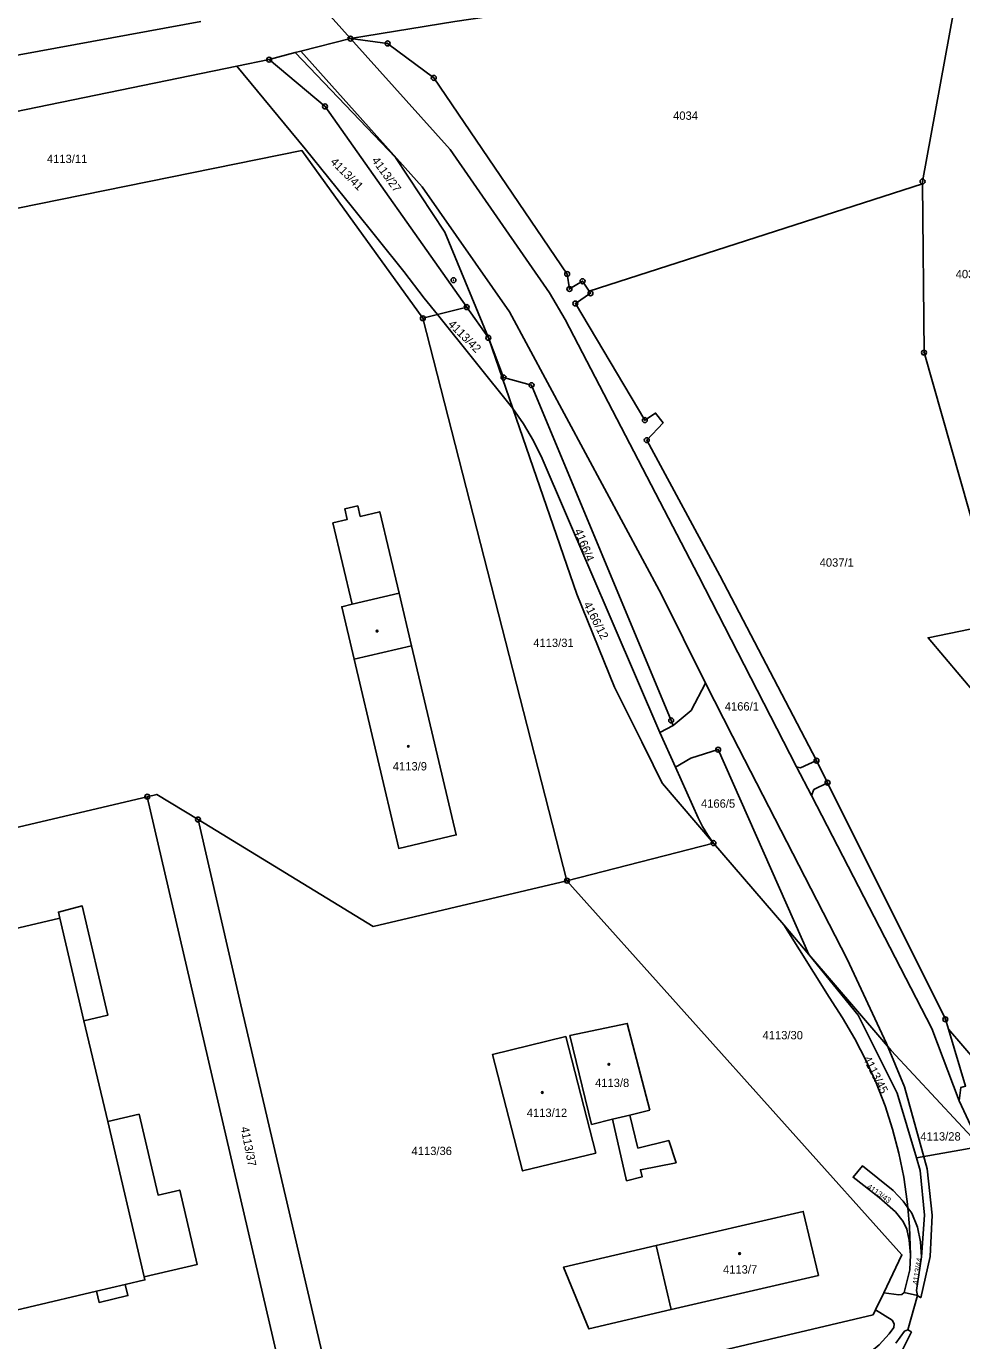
# Model space of a CAD drawing. Extents: x -733394 to -722299, y -1082822 to -1075049.
# Drawn here: x -727836.8 to -727646.4, y -1080725.9 to -1080458.3 of the extents above; entities that cross this region are included whole.
import ezdxf

# ---------------------------------------------------------------- set-up
doc = ezdxf.new("R2010")
doc.units = 0
for name, color, linetype in [('Hranice parcel', 7, 'Continuous'), ('Parcelní čísla', 7, 'Continuous'), ('Vnitřní kresba', 7, 'Continuous'), ('Značky bodu BP', 7, 'Continuous'), ('Značky budov', 7, 'Continuous')]:
    doc.layers.add(name, color=color, linetype=linetype)

msp = doc.modelspace()

# ---------------------------------------------------------------- linework, layer by layer
at = {"layer": 'Hranice parcel'}
for p, q in [((-727777.83, -1080452.84), (-727770.78, -1080460.81)), ((-727782.05, -1080463.66), (-727787.32, -1080465.09)), ((-727793.91, -1080466.44), (-727787.32, -1080465.09)), ((-727722.22, -1080512.21), (-727654.33, -1080490.37)), ((-727756.05, -1080517.75), (-727753.09, -1080516.99)), ((-727753.09, -1080516.99), (-727747.12, -1080515.46)), ((-727737.73, -1080536.14), (-727753.09, -1080516.99)), ((-727747.12, -1080515.46), (-727742.71, -1080521.71)), ((-727726.71, -1080632.23), (-727756.05, -1080517.75)), ((-727742.71, -1080521.71), (-727737.73, -1080536.14)), ((-727707.81, -1080602.06), (-727704.65, -1080609.1)), ((-727917.27, -1080639.88), (-727812.13, -1080615.13)), ((-727781.26, -1080748.19), (-727812.13, -1080615.13)), ((-727696.88, -1080624.58), (-727726.71, -1080632.23)), ((-727682.6, -1080641.25), (-727696.88, -1080624.58)), ((-727682.6, -1080641.25), (-727677.46, -1080647.25)), ((-727649.07, -1080662.47), (-727636.81, -1080676.74)), ((-727655.59, -1080688.67), (-727642.52, -1080686.38)), ((-727662.24, -1080716.12), (-727663.89, -1080719.58)), ((-727655.37, -1080716.7), (-727658.08, -1080716.08))]:
    msp.add_line(p, q, dxfattribs=at)
for points in [[(-727647.14, -1080450.53), (-727654.27, -1080447.19), (-727677.62, -1080445.84), (-727706.44, -1080447.82), (-727731.33, -1080454.67), (-727749.56, -1080457.31), (-727770.78, -1080460.81)], [(-727654.33, -1080490.37), (-727654.33, -1080489.88), (-727647.14, -1080450.53)], [(-727801.26, -1080457.34), (-727856.38, -1080467.43), (-727873.52, -1080453.02)], [(-727770.78, -1080460.81), (-727780.87, -1080463.36), (-727782.05, -1080463.66)], [(-727770.78, -1080460.81), (-727763.21, -1080461.79), (-727753.82, -1080468.81), (-727726.67, -1080508.74), (-727726.21, -1080511.77), (-727723.53, -1080510.2), (-727722.22, -1080512.21)], [(-727742.71, -1080521.71), (-727751.56, -1080500.2), (-727761.64, -1080485.02), (-727782.05, -1080463.66)], [(-727793.91, -1080466.44), (-727877.42, -1080483.56), (-727881.9, -1080495.48), (-727885.4, -1080485.37), (-727888.47, -1080485.9)], [(-727753.09, -1080516.99), (-727755.76, -1080513.66), (-727759.89, -1080508.25), (-727770.34, -1080495.19), (-727780.01, -1080483.23), (-727793.91, -1080466.44)], [(-727787.32, -1080465.09), (-727775.95, -1080474.61), (-727747.12, -1080515.46)], [(-727756.05, -1080517.75), (-727780.66, -1080483.59), (-727883.3, -1080504.41)], [(-727627.85, -1080576.14), (-727639.37, -1080576.28), (-727654.04, -1080524.73), (-727654.33, -1080490.37)], [(-727722.22, -1080512.21), (-727721.93, -1080512.66), (-727725, -1080514.74), (-727710.86, -1080538.47), (-727708.68, -1080537.04), (-727707.16, -1080539.06), (-727710.47, -1080542.55), (-727695.61, -1080570.11), (-727675.93, -1080607.79), (-727673.67, -1080612.28), (-727649.69, -1080660.45), (-727649.07, -1080662.47)], [(-727742.71, -1080521.71), (-727739.61, -1080529.81), (-727733.92, -1080531.36), (-727705.5, -1080599.61), (-727705.08, -1080600.67), (-727707.81, -1080602.06)], [(-727696.88, -1080624.58), (-727707.25, -1080612.48), (-727707.85, -1080611.27), (-727709.16, -1080608.65), (-727711.5, -1080603.95), (-727717.04, -1080592.85), (-727724.71, -1080573.9), (-727737.73, -1080536.14)], [(-727737.73, -1080536.14), (-727735.54, -1080539.24), (-727733.51, -1080542.67), (-727731.77, -1080546.3), (-727707.81, -1080602.06)], [(-727770.42, -1080575.97), (-727774.34, -1080559.39), (-727771.43, -1080558.7), (-727771.93, -1080556.56), (-727769.31, -1080555.94), (-727768.8, -1080558.08), (-727764.82, -1080557.13), (-727760.89, -1080573.71), (-727758.36, -1080584.4), (-727749.24, -1080622.91), (-727760.95, -1080625.68), (-727770.02, -1080587.17), (-727772.56, -1080576.47), (-727770.42, -1080575.97)], [(-727622.19, -1080612.93), (-727633.23, -1080606.43), (-727653.22, -1080582.79), (-727627.54, -1080577.49)], [(-727704.65, -1080609.1), (-727701.47, -1080607.3), (-727695.93, -1080605.56), (-727677.46, -1080647.25)], [(-727704.65, -1080609.1), (-727700.03, -1080619.47), (-727699.1, -1080621.22), (-727698.05, -1080622.94), (-727696.88, -1080624.58)], [(-727812.13, -1080615.13), (-727810.19, -1080614.67), (-727801.81, -1080619.79)], [(-727801.81, -1080619.79), (-727793.06, -1080657.5), (-727774.93, -1080735.43)], [(-727801.81, -1080619.79), (-727766.16, -1080641.56), (-727726.71, -1080632.23)], [(-727726.71, -1080632.23), (-727658.53, -1080708.37), (-727662.24, -1080716.12)], [(-727850.06, -1080722.32), (-727822.47, -1080715.82), (-727821.94, -1080718.07), (-727816.08, -1080716.69), (-727816.61, -1080714.44), (-727812.6, -1080713.5), (-727812.75, -1080712.87), (-727801.99, -1080710.37), (-727805.52, -1080695.23), (-727809.94, -1080696.23), (-727813.81, -1080679.78), (-727820.19, -1080681.28), (-727825.02, -1080660.74), (-727820.16, -1080659.59), (-727825.36, -1080637.37), (-727830.23, -1080638.64), (-727829.94, -1080639.86), (-727886.16, -1080653.1), (-727868.82, -1080726.74), (-727853.28, -1080722.98)], [(-727657.33, -1080698.8), (-727657.44, -1080697.56), (-727658.16, -1080692.59), (-727659.15, -1080687.69), (-727660.42, -1080682.85), (-727661.96, -1080678.08), (-727663.75, -1080673.41), (-727665.78, -1080668.9), (-727668.09, -1080664.45), (-727670.66, -1080660.16), (-727673.32, -1080655.94), (-727682.6, -1080641.25)], [(-727677.46, -1080647.25), (-727667.45, -1080659.64), (-727659.49, -1080675.51), (-727655.59, -1080688.67)], [(-727642.52, -1080686.38), (-727660.7, -1080666.8), (-727662.63, -1080664.55), (-727677.46, -1080647.25)], [(-727709.82, -1080678.95), (-727714.44, -1080661.3), (-727726.12, -1080663.77), (-727721.71, -1080681.85), (-727717.42, -1080680.8), (-727714.59, -1080693.31), (-727711.41, -1080692.55), (-727711.76, -1080691.09), (-727704.5, -1080689.65), (-727706, -1080685.14), (-727712.27, -1080686.67), (-727713.91, -1080679.95), (-727709.82, -1080678.95)], [(-727720.81, -1080687.67), (-727726.91, -1080663.96), (-727741.84, -1080667.6), (-727735.75, -1080691.31), (-727720.81, -1080687.67)], [(-727642.52, -1080686.38), (-727646.88, -1080677.07), (-727646.51, -1080674.33), (-727645.56, -1080674.05), (-727649.07, -1080662.47)], [(-727655.59, -1080688.67), (-727654.85, -1080691.21), (-727653.97, -1080700.35), (-727654.54, -1080708.78)], [(-727656.76, -1080708.4), (-727657.05, -1080705.44), (-727657.56, -1080703.18), (-727658.27, -1080701.62), (-727659.82, -1080699.65), (-727663.18, -1080696.73), (-727668.46, -1080692.6), (-727666.53, -1080690.26), (-727660.35, -1080695.32), (-727658.27, -1080697.48), (-727657.33, -1080698.8)], [(-727656.76, -1080708.4), (-727656.85, -1080706.54), (-727657.01, -1080702.6), (-727657.33, -1080698.8)], [(-727654.54, -1080708.78), (-727654.75, -1080705.76), (-727655.39, -1080702.75), (-727656.52, -1080699.95), (-727657.33, -1080698.8)], [(-727675.54, -1080712.61), (-727705.51, -1080719.52), (-727722.25, -1080723.49), (-727727.39, -1080710.89), (-727708.53, -1080706.49), (-727678.61, -1080699.57), (-727675.54, -1080712.61)], [(-727658.08, -1080716.08), (-727656.93, -1080711.43), (-727656.76, -1080708.4)], [(-727654.54, -1080708.78), (-727655.57, -1080715.69), (-727655.37, -1080716.7)], [(-727658.08, -1080716.08), (-727658.58, -1080716.49), (-727659.16, -1080716.54), (-727662.24, -1080716.12)], [(-727659.79, -1080726.38), (-727658.02, -1080723.92), (-727657.34, -1080723.65), (-727655.37, -1080716.7)], [(-727663.89, -1080719.58), (-727664.39, -1080720.63), (-727758.04, -1080742.72)], [(-727663.89, -1080719.58), (-727660.55, -1080721.71), (-727660.12, -1080722.48), (-727660.19, -1080723.19), (-727661.15, -1080724.51), (-727663.18, -1080726.75), (-727664.71, -1080728.04), (-727666.43, -1080729.13), (-727668.28, -1080729.86), (-727670.19, -1080730.39), (-727717.3, -1080741.4), (-727756.21, -1080750.58)]]:
    msp.add_lwpolyline(points, dxfattribs=at)
at = {"layer": 'Vnitřní kresba'}
for p, q in [((-727770.78, -1080460.81), (-727750.5, -1080483.41)), ((-727756.16, -1080490.99), (-727780.87, -1080463.36)), ((-727730.29, -1080512.59), (-727750.5, -1080483.41)), ((-727756.16, -1080490.99), (-727738.42, -1080516.41)), ((-727727.07, -1080518.02), (-727730.29, -1080512.59)), ((-727738.42, -1080516.41), (-727707.48, -1080574)), ((-727727.07, -1080518.02), (-727699.94, -1080570.19)), ((-727699.94, -1080570.19), (-727679.97, -1080609.08)), ((-727770.42, -1080575.97), (-727760.89, -1080573.71)), ((-727707.48, -1080574), (-727698.5, -1080591.99)), ((-727770.02, -1080587.17), (-727758.36, -1080584.4)), ((-727698.5, -1080591.99), (-727701.43, -1080597.6)), ((-727692.99, -1080602.82), (-727698.5, -1080591.99)), ((-727701.43, -1080597.6), (-727705.08, -1080600.67)), ((-727669.65, -1080648.23), (-727692.99, -1080602.82)), ((-727675.93, -1080607.79), (-727679.15, -1080609.29)), ((-727679.15, -1080609.29), (-727679.97, -1080609.08)), ((-727676.95, -1080614.89), (-727679.97, -1080609.08)), ((-727676.95, -1080614.89), (-727676.44, -1080613.68)), ((-727676.44, -1080613.68), (-727673.67, -1080612.28)), ((-727652.44, -1080662.34), (-727676.95, -1080614.89)), ((-727829.94, -1080639.86), (-727825.02, -1080660.74)), ((-727669.65, -1080648.23), (-727661.67, -1080665.36)), ((-727646.88, -1080677.07), (-727652.44, -1080662.34)), ((-727661.67, -1080665.36), (-727658, -1080674.21)), ((-727658, -1080674.21), (-727653.38, -1080690.87)), ((-727717.42, -1080680.8), (-727713.91, -1080679.95)), ((-727820.19, -1080681.28), (-727812.75, -1080712.87)), ((-727652.39, -1080700.32), (-727653.38, -1080690.87)), ((-727652.77, -1080708.75), (-727652.39, -1080700.32)), ((-727705.51, -1080719.52), (-727708.53, -1080706.49)), ((-727654.66, -1080717.18), (-727652.77, -1080708.75)), ((-727816.61, -1080714.44), (-727822.47, -1080715.82)), ((-727655.37, -1080716.7), (-727654.66, -1080717.18)), ((-727656.6, -1080724.06), (-727661.2, -1080733.33)), ((-727657.34, -1080723.65), (-727656.6, -1080724.06))]:
    msp.add_line(p, q, dxfattribs=at)
at = {"layer": 'Značky bodu BP'}
for centre, radius in [((-727770.78, -1080460.81), 0.5), ((-727770.78, -1080460.81), 0.0303), ((-727763.21, -1080461.79), 0.5), ((-727763.21, -1080461.79), 0.0303), ((-727787.32, -1080465.09), 0.5), ((-727787.32, -1080465.09), 0.0303), ((-727753.82, -1080468.81), 0.5), ((-727753.82, -1080468.81), 0.0303), ((-727775.95, -1080474.61), 0.5), ((-727775.95, -1080474.61), 0.0303), ((-727654.33, -1080489.88), 0.5), ((-727654.33, -1080489.88), 0.0303), ((-727726.67, -1080508.74), 0.5), ((-727726.67, -1080508.74), 0.0303), ((-727749.8, -1080509.99), 0.5), ((-727749.8, -1080509.99), 0.0303), ((-727726.21, -1080511.77), 0.5), ((-727726.21, -1080511.77), 0.0303), ((-727723.53, -1080510.2), 0.5), ((-727723.53, -1080510.2), 0.0303), ((-727725, -1080514.74), 0.5), ((-727725, -1080514.74), 0.0303), ((-727721.93, -1080512.66), 0.5), ((-727721.93, -1080512.66), 0.0303), ((-727756.05, -1080517.75), 0.5), ((-727747.12, -1080515.46), 0.5), ((-727747.12, -1080515.46), 0.0303), ((-727756.05, -1080517.75), 0.0303), ((-727742.71, -1080521.71), 0.5), ((-727742.71, -1080521.71), 0.0303), ((-727654.04, -1080524.73), 0.5), ((-727654.04, -1080524.73), 0.0303), ((-727739.61, -1080529.81), 0.5), ((-727739.61, -1080529.81), 0.0303), ((-727733.92, -1080531.36), 0.5), ((-727733.92, -1080531.36), 0.0303), ((-727710.86, -1080538.47), 0.5), ((-727710.86, -1080538.47), 0.0303), ((-727710.47, -1080542.55), 0.5), ((-727710.47, -1080542.55), 0.0303), ((-727705.5, -1080599.61), 0.5), ((-727705.5, -1080599.61), 0.0303), ((-727695.93, -1080605.56), 0.5), ((-727695.93, -1080605.56), 0.0303), ((-727675.93, -1080607.79), 0.5), ((-727675.93, -1080607.79), 0.0303), ((-727673.67, -1080612.28), 0.5), ((-727673.67, -1080612.28), 0.0303), ((-727812.13, -1080615.13), 0.5), ((-727812.13, -1080615.13), 0.0303), ((-727801.81, -1080619.79), 0.5), ((-727801.81, -1080619.79), 0.0303), ((-727696.88, -1080624.58), 0.5), ((-727696.88, -1080624.58), 0.0303), ((-727726.71, -1080632.23), 0.5), ((-727726.71, -1080632.23), 0.0303), ((-727649.69, -1080660.45), 0.5), ((-727649.69, -1080660.45), 0.0303)]:
    msp.add_circle(centre, radius, dxfattribs=at)
at = {"layer": 'Značky budov'}
for centre in [(-727765.36, -1080581.43), (-727758.99, -1080604.89), (-727718.17, -1080669.62), (-727731.72, -1080675.35), (-727691.58, -1080708.15)]:
    msp.add_circle(centre, 0.175, dxfattribs=at)

# ---------------------------------------------------------------- texts
at = {"layer": 'Parcelní čísla'}
for s, p in [('4034', (-727705.11, -1080477.34)), ('4113/11', (-727832.56, -1080486.14)), ('4037/3', (-727647.59, -1080509.59)), ('4037/1', (-727675.28, -1080568.31)), ('4113/31', (-727733.57, -1080584.66)), ('4166/1', (-727694.59, -1080597.6)), ('4113/9', (-727762.16, -1080609.79)), ('4166/5', (-727699.43, -1080617.38)), ('4113/30', (-727686.9, -1080664.53)), ('4113/8', (-727720.99, -1080674.24)), ('4113/12', (-727734.89, -1080680.33)), ('4113/28', (-727654.79, -1080685.14)), ('4113/36', (-727758.34, -1080688.09)), ('4113/7', (-727694.95, -1080712.22))]:
    msp.add_text(s, height=1.7, dxfattribs=at).set_placement(p)
for s, height, rotation, p in [('4113/27', 1.7, 306, (-727766.54, -1080485.63)), ('4113/41', 1.7, 315, (-727774.99, -1080486.05)), ('4113/42', 1.7, 315, (-727751.03, -1080519.1)), ('4166/4', 1.7, 292, (-727725.26, -1080560.98)), ('4166/12', 1.7, 297, (-727723.42, -1080575.96)), ('4113/45', 1.7, 297, (-727666.5, -1080668.45)), ('4113/37', 1.7, 281, (-727793.14, -1080682.47)), ('4113/43', 1.139, 325, (-727665.77, -1080694.8)), ('4113/44', 1.139, 81, (-727655.26, -1080714.55))]:
    msp.add_text(s, height=height, rotation=rotation, dxfattribs=at).set_placement(p)

doc.saveas('drawing.dxf')
